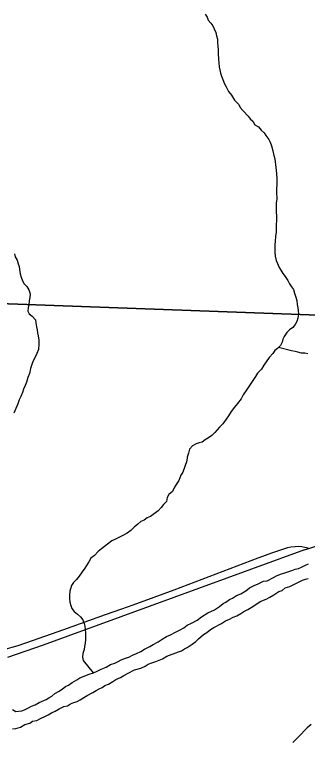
# Model space of a CAD drawing. Extents: x -3.3 to 34, y 0 to 56.8.
# Drawn here: x 1.758 to 2.139, y 30.869 to 31.825 of the extents above; entities that cross this region are included whole.
import ezdxf

# ---------------------------------------------------------------- set-up
doc = ezdxf.new("R2010")
doc.units = 0
for name, color, linetype in [('GM_X_Corporation', 7, 'Continuous'), ('GM_X_Major_River', 7, 'Continuous'), ('GM_X_Rail_Line', 7, 'Continuous'), ('GM_X_State_Route', 7, 'Continuous'), ('GT_Project_Soil_Layers', 7, 'Continuous')]:
    doc.layers.add(name, color=color, linetype=linetype)

msp = doc.modelspace()

# ---------------------------------------------------------------- linework, layer by layer
at = {"layer": 'GM_X_Corporation'}
for points in [[(1.75455, 32.44832), (2.76783, 32.40095), (2.72355, 31.41215), (1.70222, 31.44962), (1.70556, 31.57323)], [(1.70222, 31.44962), (2.72355, 31.41215), (2.6815, 30.42529), (1.67248, 30.48389), (1.67669, 30.60068)]]:
    msp.add_lwpolyline(points, close=True, dxfattribs=at)
at = {"layer": 'GM_X_Major_River'}
for points in [[(1.90653, 30.98766), (1.91143, 30.99038), (1.91671, 30.99235), (1.92236, 30.99509), (1.92725, 30.99819), (1.93403, 31.00132), (1.93854, 31.00403), (1.94494, 31.00753), (1.9502, 31.01102), (1.95584, 31.01451), (1.96112, 31.01686), (1.96752, 31.01999), (1.97355, 31.0231), (1.97844, 31.02583), (1.98257, 31.0293), (1.98822, 31.03203), (1.99575, 31.03593), (2.00138, 31.04018), (2.00966, 31.04522), (2.01832, 31.04914), (2.02508, 31.05378), (2.02958, 31.05764), (2.03335, 31.05921), (2.03786, 31.06268), (2.04201, 31.06426), (2.04689, 31.06774), (2.05255, 31.0701), (2.05932, 31.07398), (2.06419, 31.07784), (2.07022, 31.08096), (2.07512, 31.0833), (2.08228, 31.08644), (2.08682, 31.08688), (2.0951, 31.09154), (2.09925, 31.0935), (2.10452, 31.09585), (2.10981, 31.09744), (2.11397, 31.09863), (2.11925, 31.1006), (2.1234, 31.10218), (2.12794, 31.103), (2.1317, 31.10495), (2.13698, 31.1073), (2.14075, 31.10924)], [(1.80589, 30.91495), (1.81079, 30.91729), (1.81606, 30.9204), (1.82209, 30.92314), (1.827, 30.92435), (1.83076, 30.92667), (1.83491, 30.92863), (1.83944, 30.92983), (1.8432, 30.93216), (1.84809, 30.93488), (1.85261, 30.9376), (1.85976, 30.94149), (1.86427, 30.94421), (1.86803, 30.94653), (1.8718, 30.9481), (1.87556, 30.95081), (1.88009, 30.95239), (1.88573, 30.95588), (1.88986, 30.95859), (1.8959, 30.96095), (1.90003, 30.96367), (1.90606, 30.96678), (1.91396, 30.97107), (1.92227, 30.97346), (1.92793, 30.97581), (1.93206, 30.97852), (1.93659, 30.9801), (1.94187, 30.98207), (1.9464, 30.98365), (1.95055, 30.9856), (1.95619, 30.98872), (1.97166, 30.99462), (1.97544, 30.99581), (1.97919, 30.99852), (1.98296, 31.00009), (1.98935, 31.00435), (1.99385, 31.0082), (1.9976, 31.01129), (2.00397, 31.01707), (2.00848, 31.01979), (2.01336, 31.02365), (2.01749, 31.02636), (2.02728, 31.03143), (2.03292, 31.03492), (2.03783, 31.03688), (2.04272, 31.0396), (2.04762, 31.04157), (2.05251, 31.04467), (2.05665, 31.047), (2.06192, 31.04973), (2.06605, 31.05244), (2.07095, 31.05517), (2.0777, 31.06019), (2.08562, 31.06334), (2.09052, 31.06568), (2.09579, 31.06879), (2.10218, 31.07305), (2.10633, 31.07425), (2.11046, 31.07771), (2.1165, 31.07969), (2.12252, 31.08281), (2.1278, 31.08516), (2.13307, 31.08789), (2.13685, 31.08908), (2.14063, 31.08989)], [(1.75502, 30.91957), (1.7596, 30.91697), (1.7634, 30.91703), (1.76718, 30.91746), (1.77095, 30.91903), (1.77584, 30.92175), (1.77999, 30.9237), (1.78489, 30.92567), (1.78979, 30.92839), (1.79883, 30.93231), (1.80259, 30.93464), (1.80635, 30.93696), (1.8101, 30.94043), (1.81575, 30.94316), (1.82026, 30.94626), (1.82439, 30.94935), (1.82816, 30.9513), (1.83304, 30.9544), (1.83906, 30.9579), (1.84282, 30.96061), (1.85489, 30.96533), (1.86055, 30.9673), (1.86545, 30.96926), (1.87072, 30.97199), (1.87713, 30.97474), (1.88278, 30.97785), (1.88844, 30.97982), (1.89296, 30.98178), (1.89672, 30.98411), (1.90238, 30.98646), (1.90653, 30.98766)], [(1.75536, 30.89415), (1.75953, 30.89459), (1.76557, 30.89657), (1.77121, 30.89968), (1.77763, 30.90166), (1.78139, 30.90399), (1.78706, 30.90521), (1.79158, 30.90755), (1.79799, 30.91067), (1.80176, 30.91224), (1.80589, 30.91495)]]:
    msp.add_lwpolyline(points, dxfattribs=at)
at = {"layer": 'GM_X_Rail_Line'}
for points in [[(2.13546, 31.12747), (2.25306, 31.16496)], [(2.13548, 31.12743), (1.79491, 31.00341), (1.74845, 30.98723)]]:
    msp.add_lwpolyline(points, dxfattribs=at)
at = {"layer": 'GM_X_State_Route'}
for points in [[(2.07641, 31.11737), (2.09325, 31.12348), (2.10368, 31.12709), (2.11394, 31.13041), (2.11798, 31.13129), (2.12337, 31.13192), (2.12831, 31.13205), (2.13232, 31.13173), (2.13614, 31.13111), (2.14029, 31.12985)], [(1.69197, 30.99501), (1.70205, 30.9941), (1.70876, 30.99378), (1.71585, 30.99386), (1.72349, 30.99431), (1.73059, 30.9951), (1.73814, 30.99626), (1.7455, 30.99785), (1.75492, 31.0006), (1.76264, 31.00291), (1.78125, 31.00914), (1.82212, 31.02378), (1.87637, 31.04322), (1.89742, 31.05057), (1.91235, 31.05577), (1.93967, 31.06574), (1.96577, 31.07536), (1.99313, 31.08578), (2.02074, 31.0963), (2.07547, 31.11703), (2.07641, 31.11737)]]:
    msp.add_lwpolyline(points, dxfattribs=at)
at = {"layer": 'GT_Project_Soil_Layers'}
for points in [[(2.00629, 31.82545), (2.00862, 31.82131), (2.01019, 31.81753), (2.01365, 31.81378), (2.01636, 31.81002), (2.01793, 31.80625), (2.02027, 31.80134), (2.02108, 31.79718), (2.02228, 31.79264), (2.02234, 31.78846), (2.02279, 31.78316), (2.02322, 31.77937), (2.02329, 31.77443), (2.02378, 31.76609), (2.02384, 31.76192), (2.02429, 31.75661), (2.02548, 31.75283), (2.0263, 31.74828), (2.02749, 31.7445), (2.02906, 31.74035), (2.03141, 31.73469), (2.03375, 31.73055), (2.03648, 31.72451), (2.04034, 31.71963), (2.0446, 31.71323), (2.04998, 31.70761), (2.05193, 31.70384), (2.0554, 31.69972), (2.06232, 31.6926), (2.06465, 31.68884), (2.06848, 31.68585), (2.07082, 31.68133), (2.07579, 31.67836), (2.07926, 31.67423), (2.08309, 31.67087), (2.08542, 31.6671), (2.08928, 31.66222), (2.09085, 31.65845), (2.09243, 31.65392), (2.09441, 31.64711), (2.09563, 31.64105), (2.09683, 31.6369), (2.0985, 31.62553), (2.09893, 31.62174), (2.09898, 31.61757), (2.09946, 31.61036), (2.09956, 31.60315), (2.09925, 31.59822), (2.0993, 31.59404), (2.09944, 31.58417), (2.09874, 31.57961), (2.09885, 31.57202), (2.09852, 31.56784), (2.09898, 31.56216), (2.09906, 31.55609), (2.09874, 31.55191), (2.09881, 31.5466), (2.09851, 31.5409), (2.09782, 31.53595), (2.09753, 31.52912), (2.0972, 31.52532), (2.0969, 31.52), (2.09695, 31.51583)], [(2.09695, 31.51583), (2.09741, 31.51014), (2.09862, 31.50446), (2.10058, 31.50032), (2.10215, 31.49616), (2.10486, 31.49165), (2.10757, 31.48751), (2.11066, 31.48338), (2.11414, 31.47849), (2.1161, 31.47396), (2.11881, 31.47021), (2.12113, 31.46644), (2.12271, 31.46191), (2.1239, 31.45813), (2.12549, 31.45246), (2.12594, 31.44715), (2.12714, 31.44262), (2.12719, 31.43882), (2.12763, 31.43427), (2.12694, 31.42933), (2.12586, 31.42514), (2.12364, 31.42094), (2.12066, 31.4171), (2.11615, 31.414), (2.11241, 31.41053), (2.10906, 31.40556), (2.10722, 31.40174), (2.10651, 31.39793), (2.10429, 31.39373), (2.10055, 31.38988), (2.0968, 31.38717), (2.09419, 31.38334), (2.08972, 31.37797), (2.08265, 31.36801), (2.07969, 31.36265), (2.07445, 31.35765), (2.07185, 31.35344), (2.06739, 31.34655), (2.06033, 31.3362), (2.05587, 31.32932), (2.05291, 31.32434), (2.04844, 31.31821), (2.04433, 31.31322), (2.04024, 31.30747), (2.03652, 31.30211), (2.03354, 31.29789), (2.02908, 31.29138), (2.02497, 31.28715), (2.01862, 31.28023), (2.01487, 31.27639), (2.01037, 31.27329), (2.00623, 31.27058), (2.00248, 31.26787), (1.99832, 31.26667), (1.99455, 31.26548), (1.98965, 31.26314), (1.98592, 31.25853), (1.98448, 31.2532), (1.98265, 31.24825), (1.98233, 31.24331), (1.97723, 31.22844), (1.97462, 31.22461), (1.97168, 31.21774), (1.96908, 31.21391), (1.96611, 31.20893), (1.96353, 31.20359), (1.95904, 31.19935), (1.95681, 31.19553), (1.95575, 31.1902), (1.95201, 31.18635), (1.94903, 31.18252), (1.94491, 31.17829), (1.93478, 31.17094), (1.93063, 31.16899), (1.92687, 31.16628), (1.92235, 31.16432), (1.91861, 31.16085), (1.91373, 31.15699), (1.90923, 31.15276), (1.90473, 31.14928), (1.89984, 31.14656), (1.89457, 31.14383), (1.88929, 31.14148), (1.88439, 31.13914), (1.87876, 31.13489), (1.87126, 31.12871), (1.86676, 31.12524), (1.8619, 31.12024), (1.8574, 31.11638), (1.85481, 31.11179), (1.85146, 31.10719), (1.84923, 31.10337), (1.84588, 31.09877), (1.84217, 31.09303), (1.83843, 31.0888), (1.83469, 31.08496), (1.83209, 31.08113), (1.82992, 31.07351), (1.82962, 31.06781), (1.82929, 31.06401), (1.82973, 31.05946)], [(1.75762, 31.5131), (1.75881, 31.50932), (1.76114, 31.50479), (1.76272, 31.50026), (1.76391, 31.49648), (1.76434, 31.49269), (1.76518, 31.48701), (1.76637, 31.48247), (1.76833, 31.47795), (1.77028, 31.47418), (1.77374, 31.47043), (1.77645, 31.46629), (1.77804, 31.461), (1.77773, 31.45606), (1.77703, 31.45188), (1.77634, 31.44656), (1.77563, 31.44275), (1.77493, 31.43857), (1.77688, 31.4348), (1.78071, 31.43182), (1.78495, 31.42694), (1.78576, 31.42316), (1.78659, 31.41785), (1.7874, 31.41407), (1.78783, 31.41028), (1.78864, 31.40612), (1.78948, 31.40044), (1.78955, 31.3955), (1.78888, 31.38828), (1.78668, 31.38332), (1.78485, 31.37836), (1.78262, 31.37454), (1.78079, 31.37034), (1.7786, 31.36348), (1.77717, 31.35739), (1.77534, 31.35205), (1.77353, 31.34595), (1.7717, 31.34137), (1.76948, 31.33679), (1.76803, 31.33222), (1.7662, 31.32726), (1.76399, 31.32267), (1.76216, 31.31771), (1.75701, 31.3055)], [(2.14008, 31.38283), (2.13591, 31.38353), (2.13173, 31.38386), (2.12716, 31.38493), (2.12336, 31.38564), (2.1188, 31.38672), (2.10186, 31.39122)], [(1.82973, 31.05946), (1.83131, 31.05493), (1.83249, 31.05115), (1.83558, 31.04702), (1.8398, 31.04367), (1.84364, 31.03992), (1.84673, 31.03617), (1.84868, 31.03164), (1.84949, 31.02786), (1.85037, 31.01915), (1.85044, 31.01421), (1.85011, 31.01041), (1.84979, 31.00586), (1.84909, 31.00129), (1.84839, 30.99749), (1.84694, 30.99254), (1.84624, 30.9876), (1.84744, 30.98306), (1.86044, 30.96726)], [(2.14433, 30.89984), (2.13908, 30.8956), (2.13534, 30.89175), (2.1316, 30.88791), (2.12038, 30.87637)]]:
    msp.add_lwpolyline(points, dxfattribs=at)

doc.saveas('drawing.dxf')
